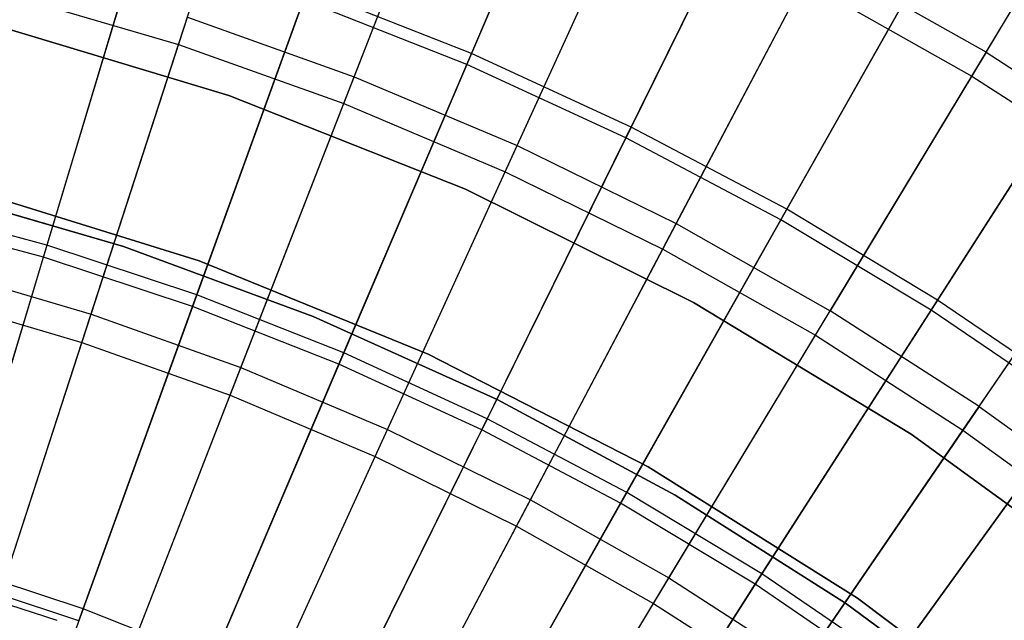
# Model space of a CAD drawing. Extents: x 0.1 to 12.1, y -6 to 6.
# Tile 268 of 334: x 6.775 to 7.666, y 2.122 to 2.666. Entities that reach past the tile are written whole.
import ezdxf

# ---------------------------------------------------------------- set-up
doc = ezdxf.new("R2010")
doc.units = 0
doc.header["$LTSCALE"] = 2.54
doc.layers.get('0').update_dxf_attribs({"linetype": 'CONTINUOUS'})

# ---------------------------------------------------------------- blocks, each defined once
blk = doc.blocks.new('DROPS_COLOR_B-11195_STL')
at = {"color": 0}
for p, q in [((6.91885, 2.64327, 2.64879), (7.00356, 2.90398, 2.82561)), ((6.91885, 2.64327, 2.64879), (7.00356, 2.90398, 2.82561)), ((7.0778, 2.61421, 12.72197), (7.17692, 2.8688, 12.54373)), ((7.0778, 2.61421, 12.72197), (7.17692, 2.8688, 12.54373)), ((7.64976, 2.63632, 12.54373), (7.78554, 2.86149, 12.35067)), ((7.64976, 2.63632, 12.54373), (7.78554, 2.86149, 12.35067)), ((7.06835, 2.58993, 2.64879), (7.1678, 2.84537, 2.82561)), ((7.06835, 2.58993, 2.64879), (7.1678, 2.84537, 2.82561)), ((7.63678, 2.61479, 2.82561), (7.77307, 2.84081, 3.01731)), ((7.63678, 2.61479, 2.82561), (7.77307, 2.84081, 3.01731)), ((7.22539, 2.55184, 12.72197), (7.33888, 2.80036, 12.54373)), ((7.22539, 2.55184, 12.72197), (7.33888, 2.80036, 12.54373)), ((7.21456, 2.52814, 2.64879), (7.32844, 2.77749, 2.82561)), ((7.21456, 2.52814, 2.64879), (7.32844, 2.77749, 2.82561)), ((7.36917, 2.48115, 12.72197), (7.49666, 2.72278, 12.54373)), ((7.36917, 2.48115, 12.72197), (7.49666, 2.72278, 12.54373)), ((7.64976, 2.63632, 12.54373), (7.49666, 2.72278, 12.54373)), ((7.64976, 2.63632, 12.54373), (7.49666, 2.72278, 12.54373)), ((7.35701, 2.4581, 2.64879), (7.48493, 2.70055, 2.82561)), ((7.35701, 2.4581, 2.64879), (7.48493, 2.70055, 2.82561)), ((7.48493, 2.70055, 2.82561), (7.63678, 2.61479, 2.82561)), ((7.48493, 2.70055, 2.82561), (7.63678, 2.61479, 2.82561)), ((6.76655, 2.68799, 2.64879), (6.91885, 2.64327, 2.64879)), ((6.76655, 2.68799, 2.64879), (6.91885, 2.64327, 2.64879)), ((6.83956, 2.39924, 12.88484), (6.9269, 2.66805, 12.72197)), ((6.83956, 2.39924, 12.88484), (6.9269, 2.66805, 12.72197)), ((6.9269, 2.66805, 12.72197), (7.0778, 2.61421, 12.72197)), ((6.9269, 2.66805, 12.72197), (7.0778, 2.61421, 12.72197)), ((6.96438, 2.59704, 171.7), (6.7439, 2.6636, 171.7)), ((6.7439, 2.6636, 164.1), (6.96438, 2.59704, 164.1)), ((6.96438, 2.59704, 171.7), (6.7439, 2.6636, 171.7)), ((6.7439, 2.6636, 164.1), (6.96438, 2.59704, 164.1)), ((6.83125, 2.37366, 2.48739), (6.91885, 2.64327, 2.64879)), ((6.83125, 2.37366, 2.48739), (6.91885, 2.64327, 2.64879)), ((6.91885, 2.64327, 2.64879), (7.06835, 2.58993, 2.64879)), ((6.91885, 2.64327, 2.64879), (7.06835, 2.58993, 2.64879)), ((7.64976, 2.63632, 12.54373), (7.50868, 2.40236, 12.72197)), ((7.64976, 2.63632, 12.54373), (7.50868, 2.40236, 12.72197)), ((7.64976, 2.63632, 12.54373), (7.79767, 2.54126, 12.54373)), ((7.64976, 2.63632, 12.54373), (7.79767, 2.54126, 12.54373)), ((6.97526, 2.35083, 12.88484), (7.0778, 2.61421, 12.72197)), ((6.97526, 2.35083, 12.88484), (7.0778, 2.61421, 12.72197)), ((7.0778, 2.61421, 12.72197), (7.22539, 2.55184, 12.72197)), ((7.0778, 2.61421, 12.72197), (7.22539, 2.55184, 12.72197)), ((7.49522, 2.38005, 2.64879), (7.63678, 2.61479, 2.82561)), ((7.49522, 2.38005, 2.64879), (7.63678, 2.61479, 2.82561)), ((7.63678, 2.61479, 2.82561), (7.78348, 2.52051, 2.82561)), ((7.63678, 2.61479, 2.82561), (7.78348, 2.52051, 2.82561)), ((7.17853, 2.51225, 171.7), (6.96438, 2.59704, 171.7)), ((6.96438, 2.59704, 164.1), (7.17853, 2.51225, 164.1)), ((6.96438, 2.59704, 171.7), (6.96438, 2.59704, 164.1)), ((7.17853, 2.51225, 171.7), (6.96438, 2.59704, 171.7)), ((6.96438, 2.59704, 164.1), (7.17853, 2.51225, 164.1)), ((6.96438, 2.59704, 171.7), (6.96438, 2.59704, 164.1)), ((6.9655, 2.32576, 2.48739), (7.06835, 2.58993, 2.64879)), ((6.9655, 2.32576, 2.48739), (7.06835, 2.58993, 2.64879)), ((7.06835, 2.58993, 2.64879), (7.21456, 2.52814, 2.64879)), ((7.06835, 2.58993, 2.64879), (7.21456, 2.52814, 2.64879)), ((7.10797, 2.29474, 12.88484), (7.22539, 2.55184, 12.72197)), ((7.10797, 2.29474, 12.88484), (7.22539, 2.55184, 12.72197)), ((7.22539, 2.55184, 12.72197), (7.36917, 2.48115, 12.72197)), ((7.22539, 2.55184, 12.72197), (7.36917, 2.48115, 12.72197)), ((7.64346, 2.31574, 12.72197), (7.79767, 2.54126, 12.54373)), ((7.64346, 2.31574, 12.72197), (7.79767, 2.54126, 12.54373)), ((7.0968, 2.27028, 2.48739), (7.21456, 2.52814, 2.64879)), ((7.0968, 2.27028, 2.48739), (7.21456, 2.52814, 2.64879)), ((7.21456, 2.52814, 2.64879), (7.35701, 2.4581, 2.64879)), ((7.21456, 2.52814, 2.64879), (7.35701, 2.4581, 2.64879)), ((6.72392, 2.5138, 171.7), (6.93756, 2.44743, 171.7)), ((6.93756, 2.44743, 164.1), (6.72392, 2.5138, 164.1)), ((6.93756, 2.44743, 164.1), (6.72392, 2.5138, 164.1)), ((6.72392, 2.5138, 171.7), (6.93756, 2.44743, 171.7)), ((7.62876, 2.29423, 2.64879), (7.78348, 2.52051, 2.82561)), ((7.62876, 2.29423, 2.64879), (7.78348, 2.52051, 2.82561)), ((6.86904, 2.4604, 164.4), (6.69347, 2.51134, 164.4)), ((6.69347, 2.51134, 164.3), (6.86904, 2.4604, 164.3)), ((6.86904, 2.4604, 164.4), (6.69347, 2.51134, 164.4)), ((6.69347, 2.51134, 164.3), (6.86904, 2.4604, 164.3)), ((7.38482, 2.40984, 171.7), (7.17853, 2.51225, 171.7)), ((7.17853, 2.51225, 164.1), (7.38482, 2.40984, 164.1)), ((7.17853, 2.51225, 171.7), (7.17853, 2.51225, 164.1)), ((7.38482, 2.40984, 171.7), (7.17853, 2.51225, 171.7)), ((7.17853, 2.51225, 164.1), (7.38482, 2.40984, 164.1)), ((7.17853, 2.51225, 171.7), (7.17853, 2.51225, 164.1)), ((7.23727, 2.23117, 12.88484), (7.36917, 2.48115, 12.72197)), ((7.23727, 2.23117, 12.88484), (7.36917, 2.48115, 12.72197)), ((7.36917, 2.48115, 12.72197), (7.50868, 2.40236, 12.72197)), ((7.36917, 2.48115, 12.72197), (7.50868, 2.40236, 12.72197)), ((7.04058, 2.3972, 164.4), (6.86904, 2.4604, 164.4)), ((6.86904, 2.4604, 164.3), (7.04058, 2.3972, 164.3)), ((6.86904, 2.4604, 164.4), (6.86904, 2.4604, 164.3)), ((7.04058, 2.3972, 164.4), (6.86904, 2.4604, 164.4)), ((6.86904, 2.4604, 164.3), (7.04058, 2.3972, 164.3)), ((6.86904, 2.4604, 164.4), (6.86904, 2.4604, 164.3)), ((7.22472, 2.20738, 2.48739), (7.35701, 2.4581, 2.64879)), ((7.22472, 2.20738, 2.48739), (7.35701, 2.4581, 2.64879)), ((7.35701, 2.4581, 2.64879), (7.49522, 2.38005, 2.64879)), ((7.35701, 2.4581, 2.64879), (7.49522, 2.38005, 2.64879)), ((6.93756, 2.44743, 171.7), (7.1447, 2.36293, 171.7)), ((7.1447, 2.36293, 164.1), (6.93756, 2.44743, 164.1)), ((6.93756, 2.44743, 164.1), (6.93756, 2.44743, 171.7)), ((6.93756, 2.44743, 164.1), (6.93756, 2.44743, 171.7)), ((7.1447, 2.36293, 164.1), (6.93756, 2.44743, 164.1)), ((6.93756, 2.44743, 171.7), (7.1447, 2.36293, 171.7)), ((6.70132, 2.43983, 12.88484), (6.83956, 2.39924, 12.88484)), ((6.70132, 2.43983, 12.88484), (6.83956, 2.39924, 12.88484)), ((6.69448, 2.41382, 2.48739), (6.83125, 2.37366, 2.48739)), ((6.69448, 2.41382, 2.48739), (6.83125, 2.37366, 2.48739)), ((7.58183, 2.29053, 171.7), (7.38482, 2.40984, 171.7)), ((7.38482, 2.40984, 164.1), (7.58183, 2.29053, 164.1)), ((7.38482, 2.40984, 171.7), (7.38482, 2.40984, 164.1)), ((7.58183, 2.29053, 171.7), (7.38482, 2.40984, 171.7)), ((7.38482, 2.40984, 164.1), (7.58183, 2.29053, 164.1)), ((7.38482, 2.40984, 171.7), (7.38482, 2.40984, 164.1)), ((6.74957, 2.12229, 13.03183), (6.83956, 2.39924, 12.88484)), ((6.74957, 2.12229, 13.03183), (6.83956, 2.39924, 12.88484)), ((6.83956, 2.39924, 12.88484), (6.97526, 2.35083, 12.88484)), ((6.83956, 2.39924, 12.88484), (6.97526, 2.35083, 12.88484)), ((7.36272, 2.16032, 12.88484), (7.50868, 2.40236, 12.72197)), ((7.36272, 2.16032, 12.88484), (7.50868, 2.40236, 12.72197)), ((7.64346, 2.31574, 12.72197), (7.50868, 2.40236, 12.72197)), ((7.64346, 2.31574, 12.72197), (7.50868, 2.40236, 12.72197)), ((7.20724, 2.32206, 164.4), (7.04058, 2.3972, 164.4)), ((7.04058, 2.3972, 164.3), (7.20724, 2.32206, 164.3)), ((7.04058, 2.3972, 164.4), (7.04058, 2.3972, 164.3)), ((7.20724, 2.32206, 164.4), (7.04058, 2.3972, 164.4)), ((7.04058, 2.3972, 164.3), (7.20724, 2.32206, 164.3)), ((7.04058, 2.3972, 164.4), (7.04058, 2.3972, 164.3)), ((7.34883, 2.13729, 2.48739), (7.49522, 2.38005, 2.64879)), ((7.34883, 2.13729, 2.48739), (7.49522, 2.38005, 2.64879)), ((7.49522, 2.38005, 2.64879), (7.62876, 2.29423, 2.64879)), ((7.49522, 2.38005, 2.64879), (7.62876, 2.29423, 2.64879)), ((6.74103, 2.09599, 2.3419), (6.83125, 2.37366, 2.48739)), ((6.74103, 2.09599, 2.3419), (6.83125, 2.37366, 2.48739)), ((6.83125, 2.37366, 2.48739), (6.9655, 2.32576, 2.48739)), ((6.83125, 2.37366, 2.48739), (6.9655, 2.32576, 2.48739)), ((7.1447, 2.36293, 171.7), (7.34382, 2.26093, 171.7)), ((7.34382, 2.26093, 164.1), (7.1447, 2.36293, 164.1)), ((7.1447, 2.36293, 164.1), (7.1447, 2.36293, 171.7)), ((7.1447, 2.36293, 164.1), (7.1447, 2.36293, 171.7)), ((7.34382, 2.26093, 164.1), (7.1447, 2.36293, 164.1)), ((7.1447, 2.36293, 171.7), (7.34382, 2.26093, 171.7)), ((6.86961, 2.07946, 13.03183), (6.97526, 2.35083, 12.88484)), ((6.86961, 2.07946, 13.03183), (6.97526, 2.35083, 12.88484)), ((6.97526, 2.35083, 12.88484), (7.10797, 2.29474, 12.88484)), ((6.97526, 2.35083, 12.88484), (7.10797, 2.29474, 12.88484)), ((6.85957, 2.05369, 2.3419), (6.9655, 2.32576, 2.48739)), ((6.85957, 2.05369, 2.3419), (6.9655, 2.32576, 2.48739)), ((6.9655, 2.32576, 2.48739), (7.0968, 2.27028, 2.48739)), ((6.9655, 2.32576, 2.48739), (7.0968, 2.27028, 2.48739)), ((7.36817, 2.23535, 164.4), (7.20724, 2.32206, 164.4)), ((7.20724, 2.32206, 164.3), (7.36817, 2.23535, 164.3)), ((7.20724, 2.32206, 164.4), (7.20724, 2.32206, 164.3)), ((7.36817, 2.23535, 164.4), (7.20724, 2.32206, 164.4)), ((7.20724, 2.32206, 164.3), (7.36817, 2.23535, 164.3)), ((7.20724, 2.32206, 164.4), (7.20724, 2.32206, 164.3)), ((7.64346, 2.31574, 12.72197), (7.48393, 2.08243, 12.88484)), ((7.64346, 2.31574, 12.72197), (7.48393, 2.08243, 12.88484)), ((7.64346, 2.31574, 12.72197), (7.77308, 2.22157, 12.72197)), ((7.64346, 2.31574, 12.72197), (7.77308, 2.22157, 12.72197)), ((6.987, 2.02985, 13.03183), (7.10797, 2.29474, 12.88484)), ((6.987, 2.02985, 13.03183), (7.10797, 2.29474, 12.88484)), ((7.10797, 2.29474, 12.88484), (7.23727, 2.23117, 12.88484)), ((7.10797, 2.29474, 12.88484), (7.23727, 2.23117, 12.88484)), ((7.46875, 2.06023, 2.48739), (7.62876, 2.29423, 2.64879)), ((7.46875, 2.06023, 2.48739), (7.62876, 2.29423, 2.64879)), ((7.76816, 2.15516, 171.7), (7.58183, 2.29053, 171.7)), ((7.58183, 2.29053, 164.1), (7.76816, 2.15516, 164.1)), ((7.58183, 2.29053, 171.7), (7.58183, 2.29053, 164.1)), ((7.76816, 2.15516, 171.7), (7.58183, 2.29053, 171.7)), ((7.58183, 2.29053, 164.1), (7.76816, 2.15516, 164.1)), ((7.58183, 2.29053, 171.7), (7.58183, 2.29053, 164.1)), ((7.62876, 2.29423, 2.64879), (7.75717, 2.20093, 2.64879)), ((7.62876, 2.29423, 2.64879), (7.75717, 2.20093, 2.64879)), ((6.97551, 2.0047, 2.3419), (7.0968, 2.27028, 2.48739)), ((6.97551, 2.0047, 2.3419), (7.0968, 2.27028, 2.48739)), ((7.0968, 2.27028, 2.48739), (7.22472, 2.20738, 2.48739)), ((7.0968, 2.27028, 2.48739), (7.22472, 2.20738, 2.48739)), ((7.34382, 2.26093, 171.7), (7.53342, 2.1422, 171.7)), ((7.53342, 2.1422, 164.1), (7.34382, 2.26093, 164.1)), ((7.34382, 2.26093, 164.1), (7.34382, 2.26093, 171.7)), ((7.34382, 2.26093, 164.1), (7.34382, 2.26093, 171.7)), ((7.53342, 2.1422, 164.1), (7.34382, 2.26093, 164.1)), ((7.34382, 2.26093, 171.7), (7.53342, 2.1422, 171.7)), ((7.10137, 1.97362, 13.03183), (7.23727, 2.23117, 12.88484)), ((7.10137, 1.97362, 13.03183), (7.23727, 2.23117, 12.88484)), ((7.23727, 2.23117, 12.88484), (7.36272, 2.16032, 12.88484)), ((7.23727, 2.23117, 12.88484), (7.36272, 2.16032, 12.88484)), ((7.52259, 2.1375, 164.4), (7.36817, 2.23535, 164.4)), ((7.36817, 2.23535, 164.3), (7.52259, 2.1375, 164.3)), ((7.36817, 2.23535, 164.4), (7.36817, 2.23535, 164.3)), ((7.52259, 2.1375, 164.4), (7.36817, 2.23535, 164.4)), ((7.36817, 2.23535, 164.3), (7.52259, 2.1375, 164.3)), ((7.36817, 2.23535, 164.4), (7.36817, 2.23535, 164.3)), ((7.08847, 1.94916, 2.3419), (7.22472, 2.20738, 2.48739)), ((7.08847, 1.94916, 2.3419), (7.22472, 2.20738, 2.48739)), ((7.22472, 2.20738, 2.48739), (7.34883, 2.13729, 2.48739)), ((7.22472, 2.20738, 2.48739), (7.34883, 2.13729, 2.48739)), ((7.21234, 1.91095, 13.03183), (7.36272, 2.16032, 12.88484)), ((7.21234, 1.91095, 13.03183), (7.36272, 2.16032, 12.88484)), ((7.36272, 2.16032, 12.88484), (7.48393, 2.08243, 12.88484)), ((7.36272, 2.16032, 12.88484), (7.48393, 2.08243, 12.88484)), ((6.80888, 2.12173, 13.3555), (6.70133, 2.15667, 13.3555)), ((6.80888, 2.12173, 13.3555), (6.70133, 2.15667, 13.3555)), ((7.53342, 2.1422, 171.7), (7.71212, 2.00761, 171.7)), ((7.71212, 2.00761, 164.1), (7.53342, 2.1422, 164.1)), ((7.53342, 2.1422, 164.1), (7.53342, 2.1422, 171.7)), ((7.53342, 2.1422, 164.1), (7.53342, 2.1422, 171.7)), ((7.71212, 2.00761, 164.1), (7.53342, 2.1422, 164.1)), ((7.53342, 2.1422, 171.7), (7.71212, 2.00761, 171.7)), ((7.19806, 1.88727, 2.3419), (7.34883, 2.13729, 2.48739)), ((7.19806, 1.88727, 2.3419), (7.34883, 2.13729, 2.48739)), ((7.34883, 2.13729, 2.48739), (7.46875, 2.06023, 2.48739)), ((7.34883, 2.13729, 2.48739), (7.46875, 2.06023, 2.48739)), ((7.66973, 2.02901, 164.4), (7.52259, 2.1375, 164.4)), ((7.52259, 2.1375, 164.3), (7.66973, 2.02901, 164.3)), ((7.52259, 2.1375, 164.4), (7.52259, 2.1375, 164.3)), ((7.66973, 2.02901, 164.4), (7.52259, 2.1375, 164.4)), ((7.52259, 2.1375, 164.3), (7.66973, 2.02901, 164.3)), ((7.52259, 2.1375, 164.4), (7.52259, 2.1375, 164.3))]:
    blk.add_line(p, q, dxfattribs=at)
blk = doc.blocks.new('GROUP_1')
at = {"color": 0}
for p, q in [((7.23601, 8.89547, 11.10617), (7.12386, 8.6325, 11.27188)), ((7.23601, 8.89547, 11.10617), (7.12386, 8.6325, 11.27188)), ((7.1196, 8.6225, 0.72223), (7.23188, 8.88578, 0.88735)), ((7.1196, 8.6225, 0.72223), (7.23188, 8.88578, 0.88735)), ((7.39516, 8.8223, 11.10617), (7.26857, 8.56597, 11.27188)), ((7.39516, 8.8223, 11.10617), (7.26857, 8.56597, 11.27188)), ((7.26376, 8.55623, 0.72223), (7.3905, 8.81286, 0.88735)), ((7.26376, 8.55623, 0.72223), (7.3905, 8.81286, 0.88735)), ((6.82447, 8.74095, 11.27188), (6.7397, 8.45884, 11.4216)), ((6.82447, 8.74095, 11.27188), (6.7397, 8.45884, 11.4216)), ((7.55, 8.7404, 11.10617), (7.40936, 8.4915, 11.27188)), ((7.55, 8.7404, 11.10617), (7.40936, 8.4915, 11.27188)), ((6.73648, 8.44814, 0.57312), (6.82134, 8.73054, 0.72223)), ((6.73648, 8.44814, 0.57312), (6.82134, 8.73054, 0.72223)), ((7.40402, 8.48204, 0.72223), (7.54483, 8.73123, 0.88735)), ((7.40402, 8.48204, 0.72223), (7.54483, 8.73123, 0.88735)), ((6.97567, 8.69089, 11.27188), (6.87535, 8.41393, 11.4216)), ((6.97567, 8.69089, 11.27188), (6.87535, 8.41393, 11.4216)), ((7.12386, 8.6325, 11.27188), (6.97567, 8.69089, 11.27188)), ((7.12386, 8.6325, 11.27188), (6.97567, 8.69089, 11.27188)), ((6.87154, 8.40342, 0.57312), (6.97197, 8.68067, 0.72223)), ((6.87154, 8.40342, 0.57312), (6.97197, 8.68067, 0.72223)), ((7.1196, 8.6225, 0.72223), (6.97197, 8.68067, 0.72223)), ((7.1196, 8.6225, 0.72223), (6.97197, 8.68067, 0.72223)), ((7.70006, 8.65002, 11.10617), (7.5458, 8.40932, 11.27188)), ((7.70006, 8.65002, 11.10617), (7.5458, 8.40932, 11.27188)), ((7.53994, 8.40017, 0.72223), (7.69437, 8.64115, 0.88735)), ((7.53994, 8.40017, 0.72223), (7.69437, 8.64115, 0.88735)), ((7.12386, 8.6325, 11.27188), (7.0083, 8.36155, 11.4216)), ((7.12386, 8.6325, 11.27188), (7.0083, 8.36155, 11.4216)), ((7.26857, 8.56597, 11.27188), (7.12386, 8.6325, 11.27188)), ((7.26857, 8.56597, 11.27188), (7.12386, 8.6325, 11.27188)), ((7.00392, 8.35126, 0.57312), (7.1196, 8.6225, 0.72223)), ((7.00392, 8.35126, 0.57312), (7.1196, 8.6225, 0.72223)), ((7.26376, 8.55623, 0.72223), (7.1196, 8.6225, 0.72223)), ((7.26376, 8.55623, 0.72223), (7.1196, 8.6225, 0.72223)), ((7.26857, 8.56597, 11.27188), (7.13813, 8.30186, 11.4216)), ((7.26857, 8.56597, 11.27188), (7.13813, 8.30186, 11.4216)), ((7.40936, 8.4915, 11.27188), (7.26857, 8.56597, 11.27188)), ((7.40936, 8.4915, 11.27188), (7.26857, 8.56597, 11.27188)), ((7.13319, 8.29183, 0.57312), (7.26376, 8.55623, 0.72223)), ((7.13319, 8.29183, 0.57312), (7.26376, 8.55623, 0.72223)), ((7.40402, 8.48204, 0.72223), (7.26376, 8.55623, 0.72223)), ((7.40402, 8.48204, 0.72223), (7.26376, 8.55623, 0.72223)), ((6.7397, 8.45884, 11.4216), (6.60175, 8.49614, 11.4216)), ((6.7397, 8.45884, 11.4216), (6.60175, 8.49614, 11.4216)), ((6.73648, 8.44814, 0.57312), (6.59914, 8.48528, 0.57312)), ((6.73648, 8.44814, 0.57312), (6.59914, 8.48528, 0.57312)), ((7.40936, 8.4915, 11.27188), (7.26445, 8.23504, 11.4216)), ((7.40936, 8.4915, 11.27188), (7.26445, 8.23504, 11.4216)), ((7.5458, 8.40932, 11.27188), (7.40936, 8.4915, 11.27188)), ((7.5458, 8.40932, 11.27188), (7.40936, 8.4915, 11.27188)), ((7.25895, 8.22531, 0.57312), (7.40402, 8.48204, 0.72223)), ((7.25895, 8.22531, 0.57312), (7.40402, 8.48204, 0.72223)), ((7.53994, 8.40017, 0.72223), (7.40402, 8.48204, 0.72223)), ((7.53994, 8.40017, 0.72223), (7.40402, 8.48204, 0.72223)), ((6.7397, 8.45884, 11.4216), (6.65268, 8.16927, 11.55487)), ((6.7397, 8.45884, 11.4216), (6.65268, 8.16927, 11.55487)), ((6.87535, 8.41393, 11.4216), (6.7397, 8.45884, 11.4216)), ((6.87535, 8.41393, 11.4216), (6.7397, 8.45884, 11.4216)), ((6.64938, 8.1583, 0.44046), (6.73648, 8.44814, 0.57312)), ((6.64938, 8.1583, 0.44046), (6.73648, 8.44814, 0.57312)), ((6.87154, 8.40342, 0.57312), (6.73648, 8.44814, 0.57312)), ((6.87154, 8.40342, 0.57312), (6.73648, 8.44814, 0.57312)), ((6.87535, 8.41393, 11.4216), (6.77237, 8.12964, 11.55487)), ((6.87535, 8.41393, 11.4216), (6.77237, 8.12964, 11.55487)), ((7.0083, 8.36155, 11.4216), (6.87535, 8.41393, 11.4216)), ((7.0083, 8.36155, 11.4216), (6.87535, 8.41393, 11.4216)), ((7.5458, 8.40932, 11.27188), (7.38686, 8.16131, 11.4216)), ((7.5458, 8.40932, 11.27188), (7.38686, 8.16131, 11.4216)), ((7.67746, 8.31969, 11.27188), (7.5458, 8.40932, 11.27188)), ((7.67746, 8.31969, 11.27188), (7.5458, 8.40932, 11.27188)), ((6.76848, 8.11887, 0.44046), (6.87154, 8.40342, 0.57312)), ((6.76848, 8.11887, 0.44046), (6.87154, 8.40342, 0.57312)), ((7.00392, 8.35126, 0.57312), (6.87154, 8.40342, 0.57312)), ((7.00392, 8.35126, 0.57312), (6.87154, 8.40342, 0.57312)), ((7.38083, 8.1519, 0.57312), (7.53994, 8.40017, 0.72223)), ((7.38083, 8.1519, 0.57312), (7.53994, 8.40017, 0.72223)), ((7.67109, 8.31088, 0.72223), (7.53994, 8.40017, 0.72223)), ((7.67109, 8.31088, 0.72223), (7.53994, 8.40017, 0.72223)), ((7.0083, 8.36155, 11.4216), (6.88969, 8.08342, 11.55487)), ((7.0083, 8.36155, 11.4216), (6.88969, 8.08342, 11.55487)), ((7.13813, 8.30186, 11.4216), (7.0083, 8.36155, 11.4216)), ((7.13813, 8.30186, 11.4216), (7.0083, 8.36155, 11.4216)), ((6.88519, 8.07288, 0.44046), (7.00392, 8.35126, 0.57312)), ((6.88519, 8.07288, 0.44046), (7.00392, 8.35126, 0.57312)), ((7.13319, 8.29183, 0.57312), (7.00392, 8.35126, 0.57312)), ((7.13319, 8.29183, 0.57312), (7.00392, 8.35126, 0.57312)), ((7.67746, 8.31969, 11.27188), (7.50498, 8.08089, 11.4216)), ((7.67746, 8.31969, 11.27188), (7.50498, 8.08089, 11.4216)), ((7.49843, 8.07183, 0.57312), (7.67109, 8.31088, 0.72223)), ((7.49843, 8.07183, 0.57312), (7.67109, 8.31088, 0.72223)), ((7.13813, 8.30186, 11.4216), (7.00424, 8.03075, 11.55487)), ((7.13813, 8.30186, 11.4216), (7.00424, 8.03075, 11.55487)), ((7.26445, 8.23504, 11.4216), (7.13813, 8.30186, 11.4216)), ((7.26445, 8.23504, 11.4216), (7.13813, 8.30186, 11.4216)), ((6.99917, 8.02048, 0.44046), (7.13319, 8.29183, 0.57312)), ((6.99917, 8.02048, 0.44046), (7.13319, 8.29183, 0.57312)), ((7.25895, 8.22531, 0.57312), (7.13319, 8.29183, 0.57312)), ((7.25895, 8.22531, 0.57312), (7.13319, 8.29183, 0.57312)), ((7.26445, 8.23504, 11.4216), (7.1157, 7.9718, 11.55487)), ((7.26445, 8.23504, 11.4216), (7.1157, 7.9718, 11.55487)), ((7.38686, 8.16131, 11.4216), (7.26445, 8.23504, 11.4216)), ((7.38686, 8.16131, 11.4216), (7.26445, 8.23504, 11.4216)), ((7.11007, 7.96183, 0.44046), (7.25895, 8.22531, 0.57312)), ((7.11007, 7.96183, 0.44046), (7.25895, 8.22531, 0.57312)), ((7.38083, 8.1519, 0.57312), (7.25895, 8.22531, 0.57312)), ((7.38083, 8.1519, 0.57312), (7.25895, 8.22531, 0.57312)), ((6.77237, 8.12964, 11.55487), (6.65268, 8.16927, 11.55487)), ((6.77237, 8.12964, 11.55487), (6.65268, 8.16927, 11.55487)), ((6.76848, 8.11887, 0.44046), (6.64938, 8.1583, 0.44046)), ((6.76848, 8.11887, 0.44046), (6.64938, 8.1583, 0.44046)), ((7.38686, 8.16131, 11.4216), (7.22371, 7.90674, 11.55487)), ((7.38686, 8.16131, 11.4216), (7.22371, 7.90674, 11.55487)), ((7.50498, 8.08089, 11.4216), (7.38686, 8.16131, 11.4216)), ((7.50498, 8.08089, 11.4216), (7.38686, 8.16131, 11.4216)), ((7.21753, 7.8971, 0.44046), (7.38083, 8.1519, 0.57312)), ((7.21753, 7.8971, 0.44046), (7.38083, 8.1519, 0.57312)), ((7.49843, 8.07183, 0.57312), (7.38083, 8.1519, 0.57312)), ((7.49843, 8.07183, 0.57312), (7.38083, 8.1519, 0.57312)), ((6.77237, 8.12964, 11.55487), (6.66706, 7.83888, 11.6713)), ((6.77237, 8.12964, 11.55487), (6.66706, 7.83888, 11.6713)), ((6.88969, 8.08342, 11.55487), (6.77237, 8.12964, 11.55487)), ((6.88969, 8.08342, 11.55487), (6.77237, 8.12964, 11.55487))]:
    blk.add_line(p, q, dxfattribs=at)
blk.add_blockref('DROPS_COLOR_B-11195_STL', (-0.06, 5.99731, -1.7), dxfattribs=at)

msp = doc.modelspace()

# ---------------------------------------------------------------- block references
at = {"color": 0}
msp.add_blockref('GROUP_1', (0.06, -5.99731, 1.7), dxfattribs=at)

doc.saveas('drawing.dxf')
